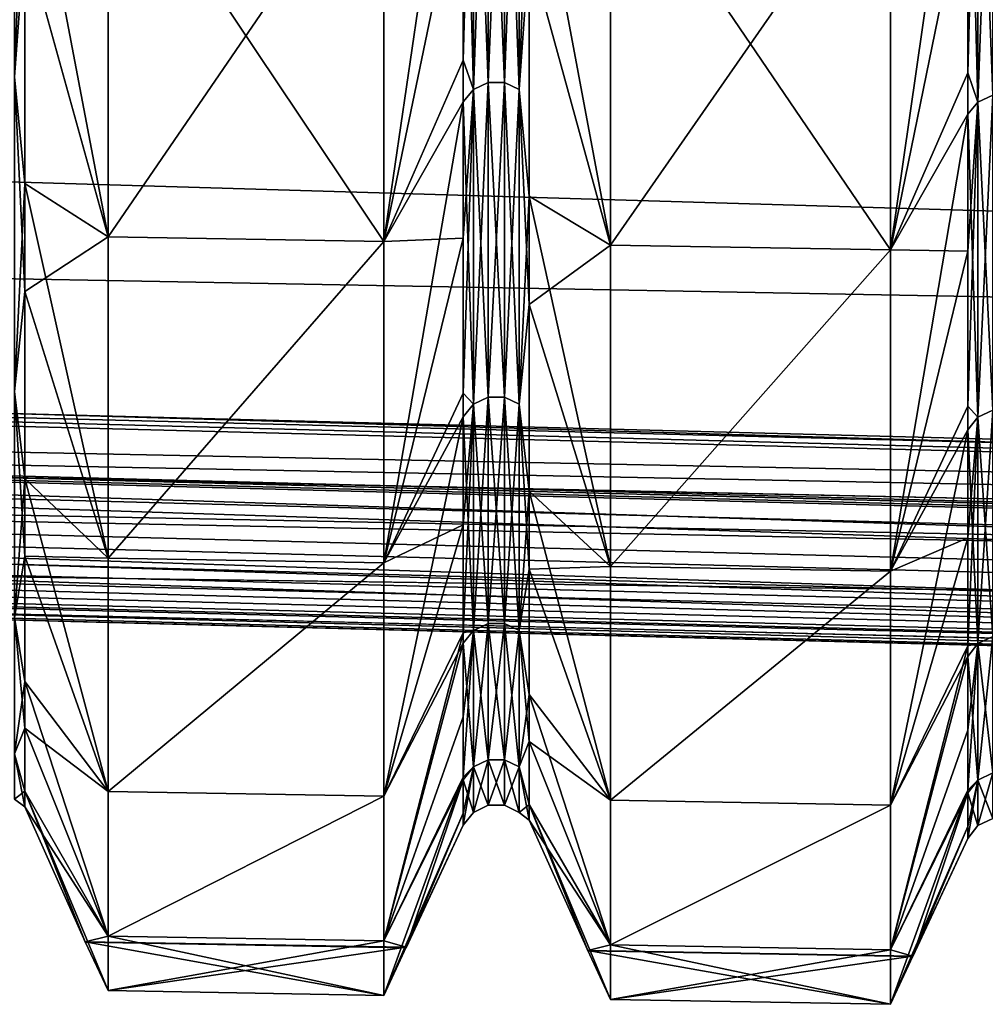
# Model space of a CAD drawing. Header units: metres. Extents: x -31 to 116, y -84 to 84.
# Tile 393 of 656: x 66.41 to 70.39, y -61.62 to -57.57. Entities that reach past the tile are written whole.
import ezdxf

# ---------------------------------------------------------------- set-up
doc = ezdxf.new("R2010")
doc.units = ezdxf.units.M
doc.layers.add('solid_80010000GA_11_1', color=7, linetype='CONTINUOUS')

msp = doc.modelspace()

# ---------------------------------------------------------------- linework, layer by layer
at = {"layer": 'solid_80010000GA_11_1'}
for points in [[(12.5, -55.339149, 19.366802), (103, -56.357498, 23.341595), (103, -58.015087, 18.847979)], [(12.5, -56.648029, 15.116095), (12.5, -55.339149, 19.366802), (103, -58.015087, 18.847979)], [(12.5, -55.339161, -19.366768), (103, -58.015034, -18.848118), (103, -56.357452, -23.341688)], [(12.5, -55.339161, -19.366768), (12.5, -56.648037, -15.116065), (103, -58.015034, -18.848118)], [(66.387428, -56.151039, -23.258522), (66.428818, -56.654526, -22.149815), (66.387428, -57.802788, -18.781265)], [(66.387428, -57.802788, 18.781265), (66.428818, -57.224815, 20.631777), (66.387428, -56.151039, 23.258522)], [(68.277763, -56.201225, 23.27931), (68.236214, -56.906025, 21.649048), (68.236214, -57.733818, 19.333473)], [(68.277763, -57.85445, 18.79805), (68.277763, -56.201225, 23.27931), (68.236214, -57.733818, 19.333473)], [(68.277763, -56.201225, -23.27931), (68.277763, -57.85445, -18.79805), (68.236214, -56.250355, -23.29966)], [(68.338486, -56.173878, 23.267982), (68.277763, -56.201225, 23.27931), (68.277763, -57.85445, 18.79805)], [(68.338486, -57.826298, 18.788904), (68.338486, -56.173878, 23.267982), (68.277763, -57.85445, 18.79805)], [(68.338486, -56.173878, -23.267982), (68.338486, -57.826298, -18.788904), (68.277763, -56.201225, -23.27931)], [(68.338486, -57.826298, -18.788904), (68.277763, -57.85445, -18.79805), (68.277763, -56.201225, -23.27931)], [(68.406036, -56.173923, 23.268), (68.338486, -56.173878, 23.267982), (68.338486, -57.826298, 18.788904)], [(68.406036, -57.826344, -18.788918), (68.338486, -57.826298, -18.788904), (68.338486, -56.173878, -23.267982)], [(68.406036, -56.173923, -23.268), (68.406036, -57.826344, -18.788918), (68.338486, -56.173878, -23.267982)], [(68.406036, -57.826344, 18.788918), (68.406036, -56.173923, 23.268), (68.338486, -57.826298, 18.788904)], [(68.466713, -56.201344, 23.27936), (68.406036, -56.173923, 23.268), (68.406036, -57.826344, 18.788918)], [(68.466713, -57.854572, -18.79809), (68.406036, -57.826344, -18.788918), (68.406036, -56.173923, -23.268)], [(68.466713, -56.201344, -23.27936), (68.466713, -57.854572, -18.79809), (68.406036, -56.173923, -23.268)], [(68.466713, -57.854572, 18.79809), (68.466713, -56.201344, 23.27936), (68.406036, -57.826344, 18.788918)], [(68.466713, -56.201344, -23.27936), (68.508102, -56.705235, -22.169641), (68.466713, -57.854572, -18.79809)], [(68.466713, -57.854572, 18.79809), (68.508102, -57.276058, 20.650185), (68.466713, -56.201344, 23.27936)], [(70.41777, -56.224182, 23.288818), (70.357048, -56.25153, 23.300146), (70.357048, -57.906231, 18.814875)], [(70.41777, -57.878082, 18.805729), (70.41777, -56.224182, 23.288818), (70.357048, -57.906231, 18.814875)], [(70.41777, -56.224182, -23.288818), (70.41777, -57.878082, -18.805729), (70.357048, -56.25153, -23.300146)], [(67.908531, -58.479942, -19.316727), (68.236214, -56.250355, -23.29966), (68.236214, -57.905025, -18.814484)], [(67.908531, -58.479942, -19.316727), (67.908531, -56.803436, -23.799355), (68.236214, -56.250355, -23.29966)], [(68.277763, -57.85445, -18.79805), (68.236214, -57.905025, -18.814484), (68.236214, -56.250355, -23.29966)], [(70.357048, -56.25153, 23.300146), (70.315498, -56.956913, 21.668409), (70.315498, -57.785446, 19.350761)], [(70.357048, -57.906231, 18.814875), (70.357048, -56.25153, 23.300146), (70.315498, -57.785446, 19.350761)], [(70.357048, -56.25153, -23.300146), (70.357048, -57.906231, -18.814875), (70.315498, -56.300659, -23.320498)], [(70.41777, -57.878082, -18.805729), (70.357048, -57.906231, -18.814875), (70.357048, -56.25153, -23.300146)], [(69.996216, -58.514603, -19.327988), (70.315498, -56.300659, -23.320498), (70.315498, -57.95681, -18.831308)], [(69.996216, -58.514603, -19.327988), (69.996216, -56.837105, -23.813299), (70.315498, -56.300659, -23.320498)], [(70.357048, -57.906231, -18.814875), (70.315498, -57.95681, -18.831308), (70.315498, -56.300659, -23.320498)], [(12.5, -56.648029, 15.116095), (103, -58.015087, 18.847979), (103, -59.31485, 14.238866)], [(12.5, -57.631004, 10.777947), (12.5, -56.648029, 15.116095), (103, -59.31485, 14.238866)], [(12.5, -56.648037, -15.116065), (103, -59.314892, -14.238695), (103, -58.015034, -18.848118)], [(12.5, -56.648037, -15.116065), (12.5, -57.631008, -10.77793), (103, -59.314892, -14.238695)], [(66.387428, -57.802788, -18.781265), (66.428818, -56.654526, -22.149815), (66.428818, -58.241455, -17.557981)], [(66.772644, -58.461086, -19.3106), (66.428818, -58.241455, -17.557981), (66.428818, -56.654526, -22.149815)], [(66.772644, -56.785118, -23.791767), (66.772644, -58.461086, -19.3106), (66.428818, -56.654526, -22.149815)], [(68.466713, -57.854572, -18.79809), (68.508102, -56.705235, -22.169641), (68.508102, -58.293579, -17.573715)], [(68.843391, -58.495464, -19.32177), (68.508102, -58.293579, -17.573715), (68.508102, -56.705235, -22.169641)], [(68.843391, -56.818512, -23.805599), (68.843391, -58.495464, -19.32177), (68.508102, -56.705235, -22.169641)], [(66.772644, -58.461086, 19.3106), (66.772644, -56.785118, 23.791767), (66.428818, -57.224815, 20.631777)], [(67.908531, -56.803436, 23.799355), (66.772644, -56.785118, 23.791767), (66.772644, -58.461086, 19.3106)], [(67.908531, -58.479942, -19.316727), (66.772644, -58.461086, -19.3106), (66.772644, -56.785118, -23.791767)], [(67.908531, -58.479942, -19.316727), (66.772644, -56.785118, -23.791767), (67.908531, -56.803436, -23.799355)], [(67.908531, -56.803436, 23.799355), (66.772644, -58.461086, 19.3106), (67.908531, -58.479942, 19.316727)], [(67.908531, -56.803436, 23.799355), (67.908531, -58.479942, 19.316727), (68.236214, -56.906025, 21.649048)], [(68.843391, -58.495464, 19.32177), (68.843391, -56.818512, 23.805599), (68.508102, -57.276058, 20.650185)], [(69.996216, -56.837105, 23.813299), (68.843391, -56.818512, 23.805599), (68.843391, -58.495464, 19.32177)], [(69.996216, -58.514603, -19.327988), (68.843391, -58.495464, -19.32177), (68.843391, -56.818512, -23.805599)], [(69.996216, -58.514603, -19.327988), (68.843391, -56.818512, -23.805599), (69.996216, -56.837105, -23.813299)], [(69.996216, -56.837105, 23.813299), (68.843391, -58.495464, 19.32177), (69.996216, -58.514603, 19.327988)], [(69.996216, -56.837105, 23.813299), (69.996216, -58.514603, 19.327988), (70.315498, -56.956913, 21.668409)], [(67.908531, -58.479942, 19.316727), (68.236214, -57.733818, 19.333473), (68.236214, -56.906025, 21.649048)], [(69.996216, -58.514603, 19.327988), (70.315498, -57.785446, 19.350761), (70.315498, -56.956913, 21.668409)], [(66.387428, -57.802788, 18.781265), (66.428818, -58.686989, 16.005836), (66.428818, -57.224815, 20.631777)], [(66.772644, -58.461086, 19.3106), (66.428818, -57.224815, 20.631777), (66.428818, -58.686989, 16.005836)], [(68.466713, -57.854572, 18.79809), (68.508102, -58.739529, 16.020126), (68.508102, -57.276058, 20.650185)], [(68.843391, -58.495464, 19.32177), (68.508102, -57.276058, 20.650185), (68.508102, -58.739529, 16.020126)], [(12.5, -57.631004, 10.777947), (103, -59.31485, 14.238866), (103, -60.248985, 9.542415)], [(12.5, -58.28233, 6.377097), (12.5, -57.631004, 10.777947), (103, -60.248985, 9.542415)], [(12.5, -57.631008, -10.77793), (103, -60.248993, -9.542366), (103, -59.314892, -14.238695)], [(12.5, -57.631008, -10.77793), (12.5, -58.28233, -6.377097), (103, -60.248993, -9.542366)], [(67.908531, -58.479942, 19.316727), (68.236214, -58.46743, 16.986359), (68.236214, -57.733818, 19.333473)], [(68.277763, -57.85445, 18.79805), (68.236214, -57.733818, 19.333473), (68.236214, -58.46743, 16.986359)], [(13, -57.79845, 6.326239), (12.5, -58.28233, 6.377097), (92, -60.352726, 6.594704)], [(13, -57.79845, -6.326239), (92, -59.855804, -6.542476), (12.5, -58.28233, -6.377097)], [(13, -57.79845, 6.326239), (92, -60.352726, 6.594704), (92, -59.855804, 6.542476)], [(92, -59.90807, -6.045215), (92, -59.855804, -6.542476), (13, -57.79845, -6.326239)], [(13, -57.850716, -5.828978), (92, -59.90807, -6.045215), (13, -57.79845, -6.326239)], [(13, -57.79845, 6.326239), (92, -59.855804, 6.542476), (13, -57.850716, 5.828978)], [(66.387428, -57.802788, -18.781265), (66.428818, -58.241455, -17.557981), (66.387428, -59.098164, -14.188213)], [(66.387428, -59.098164, 14.188213), (66.428818, -58.686989, 16.005836), (66.387428, -57.802788, 18.781265)], [(69.996216, -58.514603, 19.327988), (70.315498, -58.519714, 17.001549), (70.315498, -57.785446, 19.350761)], [(70.357048, -57.906231, 18.814875), (70.315498, -57.785446, 19.350761), (70.315498, -58.519714, 17.001549)], [(13, -57.850716, 5.828978), (92, -59.90807, 6.045215), (12.5, -58.334595, 5.879836)], [(13, -57.850716, -5.828978), (12.5, -58.334595, -5.879836), (92, -60.404987, -6.097443)], [(13, -57.850716, -5.828978), (92, -60.404987, -6.097443), (92, -59.90807, -6.045215)], [(92, -59.855804, 6.542476), (92, -59.90807, 6.045215), (13, -57.850716, 5.828978)], [(68.277763, -57.85445, 18.79805), (68.236214, -58.46743, 16.986359), (68.236214, -59.105667, 14.611535)], [(68.277763, -59.150982, 14.200894), (68.277763, -57.85445, 18.79805), (68.236214, -59.105667, 14.611535)], [(68.277763, -57.85445, -18.79805), (68.277763, -59.150982, -14.200894), (68.236214, -57.905025, -18.814484)], [(68.338486, -57.826298, 18.788904), (68.277763, -57.85445, 18.79805), (68.277763, -59.150982, 14.200894)], [(68.338486, -59.1222, 14.193984), (68.338486, -57.826298, 18.788904), (68.277763, -59.150982, 14.200894)], [(68.338486, -57.826298, -18.788904), (68.338486, -59.1222, -14.193984), (68.277763, -57.85445, -18.79805)], [(68.338486, -59.1222, -14.193984), (68.277763, -59.150982, -14.200894), (68.277763, -57.85445, -18.79805)], [(68.406036, -57.826344, 18.788918), (68.338486, -57.826298, 18.788904), (68.338486, -59.1222, 14.193984)], [(68.406036, -59.122246, -14.193995), (68.338486, -59.1222, -14.193984), (68.338486, -57.826298, -18.788904)], [(68.406036, -57.826344, -18.788918), (68.406036, -59.122246, -14.193995), (68.338486, -57.826298, -18.788904)], [(68.406036, -59.122246, 14.193995), (68.406036, -57.826344, 18.788918), (68.338486, -59.1222, 14.193984)], [(68.466713, -57.854572, 18.79809), (68.406036, -57.826344, 18.788918), (68.406036, -59.122246, 14.193995)], [(68.466713, -59.151108, -14.200924), (68.406036, -59.122246, -14.193995), (68.406036, -57.826344, -18.788918)], [(68.466713, -57.854572, -18.79809), (68.466713, -59.151108, -14.200924), (68.406036, -57.826344, -18.788918)], [(68.466713, -59.151108, 14.200924), (68.466713, -57.854572, 18.79809), (68.406036, -59.122246, 14.193995)], [(68.466713, -57.854572, -18.79809), (68.508102, -58.293579, -17.573715), (68.466713, -59.151108, -14.200924)], [(68.466713, -59.151108, 14.200924), (68.508102, -58.739529, 16.020126), (68.466713, -57.854572, 18.79809)], [(67.908531, -59.803314, -14.717453), (68.236214, -57.905025, -18.814484), (68.236214, -59.20269, -14.213308)], [(67.908531, -59.803314, -14.717453), (67.908531, -58.479942, -19.316727), (68.236214, -57.905025, -18.814484)], [(68.277763, -59.150982, -14.200894), (68.236214, -59.20269, -14.213308), (68.236214, -57.905025, -18.814484)], [(70.41777, -57.878082, 18.805729), (70.357048, -57.906231, 18.814875), (70.357048, -59.203926, 14.213605)], [(70.41777, -59.175144, 14.206696), (70.41777, -57.878082, 18.805729), (70.357048, -59.203926, 14.213605)], [(70.41777, -57.878082, -18.805729), (70.41777, -59.175144, -14.206696), (70.357048, -57.906231, -18.814875)], [(70.357048, -57.906231, 18.814875), (70.315498, -58.519714, 17.001549), (70.315498, -59.158524, 14.624602)], [(70.357048, -59.203926, 14.213605), (70.357048, -57.906231, 18.814875), (70.315498, -59.158524, 14.624602)], [(70.357048, -57.906231, -18.814875), (70.357048, -59.203926, -14.213605), (70.315498, -57.95681, -18.831308)], [(70.41777, -59.175144, -14.206696), (70.357048, -59.203926, -14.213605), (70.357048, -57.906231, -18.814875)], [(69.996216, -59.838749, -14.72596), (70.315498, -57.95681, -18.831308), (70.315498, -59.255634, -14.226019)], [(69.996216, -59.838749, -14.72596), (69.996216, -58.514603, -19.327988), (70.315498, -57.95681, -18.831308)], [(70.357048, -59.203926, -14.213605), (70.315498, -59.255634, -14.226019), (70.315498, -57.95681, -18.831308)], [(13, -58.050327, 3.292632), (12.5, -58.536209, 3.318096), (92, -60.615154, 3.427049)], [(13, -58.050327, -3.292632), (92, -60.11618, -3.400899), (12.5, -58.536209, -3.318096)], [(13, -58.050327, 3.292632), (92, -60.615154, 3.427049), (92, -60.11618, 3.400899)], [(92, -60.142349, -2.901584), (92, -60.11618, -3.400899), (13, -58.050327, -3.292632)], [(13, -58.076496, -2.793317), (92, -60.142349, -2.901584), (13, -58.050327, -3.292632)], [(13, -58.050327, 3.292632), (92, -60.11618, 3.400899), (13, -58.076496, 2.793317)], [(13, -58.076496, 2.793317), (92, -60.142349, 2.901584), (12.5, -58.562374, 2.818781)], [(13, -58.076496, -2.793317), (12.5, -58.562374, -2.818781), (92, -60.641323, -2.927734)], [(13, -58.076496, -2.793317), (92, -60.641323, -2.927734), (92, -60.142349, -2.901584)], [(92, -60.11618, 3.400899), (92, -60.142349, 2.901584), (13, -58.076496, 2.793317)], [(13, -58.143097, -0.5), (92, -60.211784, 0.5), (92, -60.211784, -0.5)], [(52.250004, -59.668968, -0.5), (13, -58.143097, -0.5), (92, -60.211784, -0.5)], [(13, -58.143097, -0.5), (13, -58.143097, 0.5), (92, -60.211784, 0.5)], [(92, -60.709896, 0.5), (92, -60.211784, 0.5), (13, -58.143097, 0.5)], [(52.250004, -59.668968, 0.5), (92, -60.709896, 0.5), (13, -58.143097, 0.5)], [(66.387428, -59.098164, -14.188213), (66.428818, -58.241455, -17.557981), (66.428818, -59.455994, -12.858251)], [(66.772644, -59.784035, -14.712824), (66.428818, -59.455994, -12.858251), (66.428818, -58.241455, -17.557981)], [(66.772644, -58.461086, -19.3106), (66.772644, -59.784035, -14.712824), (66.428818, -58.241455, -17.557981)], [(12.5, -58.28233, -6.377097), (92, -60.352726, -6.594704), (103, -60.248993, -9.542366)], [(92, -60.352726, 6.594704), (12.5, -58.28233, 6.377097), (103, -60.248985, 9.542415)], [(92, -59.855804, -6.542476), (92, -60.352726, -6.594704), (12.5, -58.28233, -6.377097)], [(68.466713, -59.151108, -14.200924), (68.508102, -58.293579, -17.573715), (68.508102, -59.509205, -12.869783)], [(68.843391, -59.81918, -14.721262), (68.508102, -59.509205, -12.869783), (68.508102, -58.293579, -17.573715)], [(68.843391, -58.495464, -19.32177), (68.843391, -59.81918, -14.721262), (68.508102, -58.293579, -17.573715)], [(12.5, -58.334595, -5.879836), (12.5, -58.449436, -4.60007), (103, -60.811893, -4.786809)], [(92, -60.404987, -6.097443), (12.5, -58.334595, -5.879836), (103, -60.811893, -4.786809)], [(12.5, -58.334595, 5.879836), (92, -60.404987, 6.097443), (103, -60.811905, 4.78665)], [(12.5, -58.449436, 4.60007), (12.5, -58.334595, 5.879836), (103, -60.811905, 4.78665)], [(92, -59.90807, 6.045215), (92, -60.404987, 6.097443), (12.5, -58.334595, 5.879836)], [(12.5, -58.449436, -4.60007), (12.5, -58.536209, -3.318096), (103, -60.811893, -4.786809)], [(92, -60.615154, 3.427049), (12.5, -58.449436, 4.60007), (103, -60.811905, 4.78665)], [(92, -60.615154, 3.427049), (12.5, -58.536209, 3.318096), (12.5, -58.449436, 4.60007)], [(66.772644, -59.784035, 14.712824), (66.772644, -58.461086, 19.3106), (66.428818, -58.686989, 16.005836)], [(67.908531, -58.479942, 19.316727), (66.772644, -58.461086, 19.3106), (66.772644, -59.784035, 14.712824)], [(67.908531, -58.479942, -19.316727), (66.772644, -59.784035, -14.712824), (66.772644, -58.461086, -19.3106)], [(67.908531, -59.803314, 14.717453), (68.236214, -59.105667, 14.611535), (68.236214, -58.46743, 16.986359)], [(67.908531, -58.479942, 19.316727), (67.908531, -59.803314, 14.717453), (68.236214, -58.46743, 16.986359)], [(67.908531, -58.479942, 19.316727), (66.772644, -59.784035, 14.712824), (67.908531, -59.803314, 14.717453)], [(67.908531, -59.803314, -14.717453), (66.772644, -59.784035, -14.712824), (67.908531, -58.479942, -19.316727)], [(68.843391, -59.81918, 14.721262), (68.843391, -58.495464, 19.32177), (68.508102, -58.739529, 16.020126)], [(69.996216, -58.514603, 19.327988), (68.843391, -58.495464, 19.32177), (68.843391, -59.81918, 14.721262)], [(69.996216, -58.514603, -19.327988), (68.843391, -59.81918, -14.721262), (68.843391, -58.495464, -19.32177)], [(12.5, -58.536209, -3.318096), (92, -60.615154, -3.427049), (103, -60.811893, -4.786809)], [(92, -60.11618, -3.400899), (92, -60.615154, -3.427049), (12.5, -58.536209, -3.318096)], [(69.996216, -58.514603, 19.327988), (68.843391, -59.81918, 14.721262), (69.996216, -59.838749, 14.72596)], [(69.996216, -59.838749, -14.72596), (68.843391, -59.81918, -14.721262), (69.996216, -58.514603, -19.327988)], [(69.996216, -58.514603, 19.327988), (69.996216, -59.838749, 14.72596), (70.315498, -58.519714, 17.001549)], [(69.996216, -59.838749, 14.72596), (70.315498, -59.158524, 14.624602), (70.315498, -58.519714, 17.001549)], [(12.5, -58.562374, 2.818781), (92, -60.641323, 2.927734), (92, -60.709896, 0.5)], [(12.5, -58.606678, 1.659715), (12.5, -58.562374, 2.818781), (92, -60.709896, 0.5)], [(92, -60.142349, 2.901584), (92, -60.641323, 2.927734), (12.5, -58.562374, 2.818781)], [(92, -60.641323, -2.927734), (12.5, -58.562374, -2.818781), (12.5, -58.606678, -1.659715)], [(12.5, -58.606678, 1.659715), (92, -60.709896, 0.5), (52.250004, -59.668968, 0.5)], [(92, -60.641323, -2.927734), (12.5, -58.606678, -1.659715), (12.5, -58.62804, -0.5)], [(92, -60.641323, -2.927734), (12.5, -58.62804, -0.5), (52.250004, -59.668968, -0.5)], [(66.387428, -59.098164, 14.188213), (66.428818, -59.77647, 11.274893), (66.428818, -58.686989, 16.005836)], [(66.772644, -59.784035, 14.712824), (66.428818, -58.686989, 16.005836), (66.428818, -59.77647, 11.274893)], [(68.466713, -59.151108, 14.200924), (68.508102, -59.829979, 11.284966), (68.508102, -58.739529, 16.020126)], [(68.843391, -59.81918, 14.721262), (68.508102, -58.739529, 16.020126), (68.508102, -59.829979, 11.284966)], [(66.387428, -59.098164, -14.188213), (66.428818, -59.455994, -12.858251), (66.387428, -60.029179, -9.507688)], [(66.387428, -60.029179, 9.507688), (66.428818, -59.77647, 11.274893), (66.387428, -59.098164, 14.188213)], [(67.908531, -59.803314, 14.717453), (68.236214, -59.647484, 12.212876), (68.236214, -59.105667, 14.611535)], [(68.277763, -59.150982, 14.200894), (68.236214, -59.105667, 14.611535), (68.236214, -59.647484, 12.212876)], [(68.277763, -59.150982, 14.200894), (68.236214, -59.647484, 12.212876), (68.236214, -60.091999, 9.794294)], [(68.277763, -60.082829, 9.516185), (68.277763, -59.150982, 14.200894), (68.236214, -60.091999, 9.794294)], [(68.277763, -59.150982, -14.200894), (68.277763, -60.082829, -9.516185), (68.236214, -59.20269, -14.213308)], [(68.338486, -59.1222, 14.193984), (68.277763, -59.150982, 14.200894), (68.277763, -60.082829, 9.516185)], [(68.338486, -60.053593, 9.511555), (68.338486, -59.1222, 14.193984), (68.277763, -60.082829, 9.516185)], [(68.338486, -59.1222, -14.193984), (68.338486, -60.053593, -9.511555), (68.277763, -59.150982, -14.200894)], [(68.338486, -60.053593, -9.511555), (68.277763, -60.082829, -9.516185), (68.277763, -59.150982, -14.200894)], [(68.406036, -59.122246, 14.193995), (68.338486, -59.1222, 14.193984), (68.338486, -60.053593, 9.511555)], [(68.406036, -60.053638, -9.511562), (68.338486, -60.053593, -9.511555), (68.338486, -59.1222, -14.193984)], [(68.406036, -59.122246, -14.193995), (68.406036, -60.053638, -9.511562), (68.338486, -59.1222, -14.193984)], [(68.406036, -60.053638, 9.511562), (68.406036, -59.122246, 14.193995), (68.338486, -60.053593, 9.511555)], [(68.466713, -59.151108, 14.200924), (68.406036, -59.122246, 14.193995), (68.406036, -60.053638, 9.511562)], [(68.466713, -60.082954, -9.516205), (68.406036, -60.053638, -9.511562), (68.406036, -59.122246, -14.193995)], [(68.466713, -59.151108, -14.200924), (68.466713, -60.082954, -9.516205), (68.406036, -59.122246, -14.193995)], [(68.466713, -60.082954, 9.516205), (68.466713, -59.151108, 14.200924), (68.406036, -60.053638, 9.511562)], [(68.466713, -59.151108, -14.200924), (68.508102, -59.509205, -12.869783), (68.466713, -60.082954, -9.516205)], [(68.466713, -60.082954, 9.516205), (68.508102, -59.829979, 11.284966), (68.466713, -59.151108, 14.200924)], [(69.996216, -59.838749, 14.72596), (70.315498, -59.700825, 12.223798), (70.315498, -59.158524, 14.624602)], [(70.357048, -59.203926, 14.213605), (70.315498, -59.158524, 14.624602), (70.315498, -59.700825, 12.223798)], [(67.908531, -60.765556, -10.029306), (68.236214, -59.20269, -14.213308), (68.236214, -60.135353, -9.524504)], [(67.908531, -60.765556, -10.029306), (67.908531, -59.803314, -14.717453), (68.236214, -59.20269, -14.213308)], [(68.277763, -60.082829, -9.516185), (68.236214, -60.135353, -9.524504), (68.236214, -59.20269, -14.213308)], [(70.41777, -59.175144, 14.206696), (70.357048, -59.203926, 14.213605), (70.357048, -60.136604, 9.524703)], [(70.41777, -60.107372, 9.520072), (70.41777, -59.175144, 14.206696), (70.357048, -60.136604, 9.524703)], [(70.41777, -59.175144, -14.206696), (70.41777, -60.107372, -9.520072), (70.357048, -59.203926, -14.213605)], [(70.357048, -59.203926, 14.213605), (70.315498, -59.700825, 12.223798), (70.315498, -60.145741, 9.803053)], [(70.357048, -60.136604, 9.524703), (70.357048, -59.203926, 14.213605), (70.315498, -60.145741, 9.803053)], [(70.357048, -59.203926, -14.213605), (70.357048, -60.136604, -9.524703), (70.315498, -59.255634, -14.226019)], [(70.41777, -60.107372, -9.520072), (70.357048, -60.136604, -9.524703), (70.357048, -59.203926, -14.213605)], [(69.996216, -60.801548, -10.035007), (70.315498, -59.255634, -14.226019), (70.315498, -60.189129, -9.533022)], [(69.996216, -60.801548, -10.035007), (69.996216, -59.838749, -14.72596), (70.315498, -59.255634, -14.226019)], [(70.357048, -60.136604, -9.524703), (70.315498, -60.189129, -9.533022), (70.315498, -59.255634, -14.226019)], [(66.387428, -60.029179, -9.507688), (66.428818, -59.455994, -12.858251), (66.428818, -60.292545, -8.072091)], [(66.772644, -60.745972, -10.026204), (66.428818, -60.292545, -8.072091), (66.428818, -59.455994, -12.858251)], [(66.772644, -59.784035, -14.712824), (66.772644, -60.745972, -10.026204), (66.428818, -59.455994, -12.858251)], [(68.466713, -60.082954, -9.516205), (68.508102, -59.509205, -12.869783), (68.508102, -60.346512, -8.079323)], [(68.843391, -60.781673, -10.031859), (68.508102, -60.346512, -8.079323), (68.508102, -59.509205, -12.869783)], [(68.843391, -59.81918, -14.721262), (68.843391, -60.781673, -10.031859), (68.508102, -59.509205, -12.869783)], [(67.908531, -60.765556, 10.029306), (68.236214, -60.091999, 9.794294), (68.236214, -59.647484, 12.212876)], [(67.908531, -59.803314, 14.717453), (67.908531, -60.765556, 10.029306), (68.236214, -59.647484, 12.212876)], [(52.250004, -59.668968, -0.5), (92, -60.211784, -0.5), (92, -60.709896, -0.5)], [(92, -60.641323, -2.927734), (52.250004, -59.668968, -0.5), (92, -60.709896, -0.5)], [(69.996216, -60.801548, 10.035007), (70.315498, -60.145741, 9.803053), (70.315498, -59.700825, 12.223798)], [(69.996216, -59.838749, 14.72596), (69.996216, -60.801548, 10.035007), (70.315498, -59.700825, 12.223798)], [(66.387428, -60.029179, 9.507688), (66.428818, -60.485458, 6.469856), (66.428818, -59.77647, 11.274893)], [(66.772644, -60.745972, 10.026204), (66.428818, -59.77647, 11.274893), (66.428818, -60.485458, 6.469856)], [(66.772644, -60.745972, 10.026204), (66.772644, -59.784035, 14.712824), (66.428818, -59.77647, 11.274893)], [(67.908531, -59.803314, 14.717453), (66.772644, -59.784035, 14.712824), (66.772644, -60.745972, 10.026204)], [(67.908531, -59.803314, -14.717453), (66.772644, -60.745972, -10.026204), (66.772644, -59.784035, -14.712824)], [(67.908531, -59.803314, 14.717453), (66.772644, -60.745972, 10.026204), (67.908531, -60.765556, 10.029306)], [(67.908531, -60.765556, -10.029306), (66.772644, -60.745972, -10.026204), (67.908531, -59.803314, -14.717453)], [(68.466713, -60.082954, 9.516205), (68.508102, -60.5396, 6.47563), (68.508102, -59.829979, 11.284966)], [(68.843391, -60.781673, 10.031859), (68.843391, -59.81918, 14.721262), (68.508102, -59.829979, 11.284966)], [(68.843391, -60.781673, 10.031859), (68.508102, -59.829979, 11.284966), (68.508102, -60.5396, 6.47563)], [(69.996216, -59.838749, 14.72596), (68.843391, -59.81918, 14.721262), (68.843391, -60.781673, 10.031859)], [(69.996216, -59.838749, -14.72596), (68.843391, -60.781673, -10.031859), (68.843391, -59.81918, -14.721262)], [(69.996216, -59.838749, 14.72596), (68.843391, -60.781673, 10.031859), (69.996216, -60.801548, 10.035007)], [(69.996216, -60.801548, -10.035007), (68.843391, -60.781673, -10.031859), (69.996216, -59.838749, -14.72596)], [(66.387428, -60.029179, -9.507688), (66.428818, -60.292545, -8.072091), (66.387428, -60.590092, -4.768544)], [(66.387428, -60.590092, 4.768544), (66.428818, -60.485458, 6.469856), (66.387428, -60.029179, 9.507688)], [(68.338486, -60.053593, 9.511555), (68.277763, -60.082829, 9.516185), (68.277763, -60.644245, 4.772806)], [(68.338486, -60.614735, 4.770483), (68.338486, -60.053593, 9.511555), (68.277763, -60.644245, 4.772806)], [(68.338486, -60.053593, -9.511555), (68.338486, -60.614735, -4.770483), (68.277763, -60.082829, -9.516185)], [(68.406036, -60.053638, 9.511562), (68.338486, -60.053593, 9.511555), (68.338486, -60.614735, 4.770483)], [(68.406036, -60.61478, -4.770487), (68.338486, -60.614735, -4.770483), (68.338486, -60.053593, -9.511555)], [(68.406036, -60.053638, -9.511562), (68.406036, -60.61478, -4.770487), (68.338486, -60.053593, -9.511555)], [(68.406036, -60.61478, 4.770487), (68.406036, -60.053638, 9.511562), (68.338486, -60.614735, 4.770483)], [(68.466713, -60.082954, 9.516205), (68.406036, -60.053638, 9.511562), (68.406036, -60.61478, 4.770487)], [(68.466713, -60.644371, -4.772816), (68.406036, -60.61478, -4.770487), (68.406036, -60.053638, -9.511562)], [(68.466713, -60.082954, -9.516205), (68.466713, -60.644371, -4.772816), (68.406036, -60.053638, -9.511562)], [(67.908531, -61.360863, 5.280553), (68.236214, -60.438492, 7.359735), (68.236214, -60.091999, 9.794294)], [(67.908531, -60.765556, 10.029306), (67.908531, -61.360863, 5.280553), (68.236214, -60.091999, 9.794294)], [(68.277763, -60.082829, 9.516185), (68.236214, -60.091999, 9.794294), (68.236214, -60.438492, 7.359735)], [(68.277763, -60.082829, 9.516185), (68.236214, -60.438492, 7.359735), (68.236214, -60.686386, 4.91317)], [(68.277763, -60.644245, 4.772806), (68.277763, -60.082829, 9.516185), (68.236214, -60.686386, 4.91317)], [(68.277763, -60.082829, -9.516185), (68.277763, -60.644245, -4.772806), (68.236214, -60.135353, -9.524504)], [(68.338486, -60.614735, -4.770483), (68.277763, -60.644245, -4.772806), (68.277763, -60.082829, -9.516185)], [(68.466713, -60.644371, 4.772816), (68.466713, -60.082954, 9.516205), (68.406036, -60.61478, 4.770487)], [(68.466713, -60.082954, -9.516205), (68.508102, -60.346512, -8.079323), (68.466713, -60.644371, -4.772816)], [(68.466713, -60.644371, 4.772816), (68.508102, -60.5396, 6.47563), (68.466713, -60.082954, 9.516205)], [(67.908531, -61.360863, -5.280553), (68.236214, -60.135353, -9.524504), (68.236214, -60.697258, -4.776978)], [(67.908531, -61.360863, -5.280553), (67.908531, -60.765556, -10.029306), (68.236214, -60.135353, -9.524504)], [(68.277763, -60.644245, -4.772806), (68.236214, -60.697258, -4.776978), (68.236214, -60.135353, -9.524504)], [(70.41777, -60.107372, 9.520072), (70.357048, -60.136604, 9.524703), (70.357048, -60.698524, 4.777078)], [(70.41777, -60.669018, 4.774755), (70.41777, -60.107372, 9.520072), (70.357048, -60.698524, 4.777078)], [(70.41777, -60.107372, -9.520072), (70.41777, -60.669018, -4.774755), (70.357048, -60.136604, -9.524703)], [(69.996216, -61.397194, 5.283412), (70.315498, -60.492538, 7.366317), (70.315498, -60.145741, 9.803053)], [(69.996216, -60.801548, 10.035007), (69.996216, -61.397194, 5.283412), (70.315498, -60.145741, 9.803053)], [(70.357048, -60.136604, 9.524703), (70.315498, -60.145741, 9.803053), (70.315498, -60.492538, 7.366317)], [(70.357048, -60.136604, 9.524703), (70.315498, -60.492538, 7.366317), (70.315498, -60.740658, 4.917564)], [(70.357048, -60.698524, 4.777078), (70.357048, -60.136604, 9.524703), (70.315498, -60.740658, 4.917564)], [(70.357048, -60.136604, -9.524703), (70.357048, -60.698524, -4.777078), (70.315498, -60.189129, -9.533022)], [(70.41777, -60.669018, -4.774755), (70.357048, -60.698524, -4.777078), (70.357048, -60.136604, -9.524703)], [(69.996216, -61.397194, -5.283412), (70.315498, -60.189129, -9.533022), (70.315498, -60.751537, -4.78125)], [(69.996216, -61.397194, -5.283412), (69.996216, -60.801548, -10.035007), (70.315498, -60.189129, -9.533022)], [(70.357048, -60.698524, -4.777078), (70.315498, -60.751537, -4.78125), (70.315498, -60.189129, -9.533022)], [(66.387428, -60.590092, -4.768544), (66.428818, -60.292545, -8.072091), (66.428818, -60.744495, -3.233572)], [(66.772644, -61.341095, -5.278997), (66.428818, -60.744495, -3.233572), (66.428818, -60.292545, -8.072091)], [(66.772644, -60.745972, -10.026204), (66.772644, -61.341095, -5.278997), (66.428818, -60.292545, -8.072091)], [(68.466713, -60.644371, -4.772816), (68.508102, -60.346512, -8.079323), (68.508102, -60.798866, -3.236475)], [(68.843391, -61.377132, -5.281833), (68.508102, -60.798866, -3.236475), (68.508102, -60.346512, -8.079323)], [(68.843391, -60.781673, -10.031859), (68.843391, -61.377132, -5.281833), (68.508102, -60.346512, -8.079323)], [(67.908531, -61.360863, 5.280553), (68.236214, -60.686386, 4.91317), (68.236214, -60.438492, 7.359735)], [(66.387428, -60.590092, 4.768544), (66.428818, -60.8088, 1.624654), (66.428818, -60.485458, 6.469856)], [(66.772644, -61.341095, 5.278997), (66.428818, -60.485458, 6.469856), (66.428818, -60.8088, 1.624654)], [(66.772644, -61.341095, 5.278997), (66.772644, -60.745972, 10.026204), (66.428818, -60.485458, 6.469856)], [(69.996216, -61.397194, 5.283412), (70.315498, -60.740658, 4.917564), (70.315498, -60.492538, 7.366317)], [(68.466713, -60.644371, 4.772816), (68.508102, -60.863228, 1.626082), (68.508102, -60.5396, 6.47563)], [(68.843391, -61.377132, 5.281833), (68.508102, -60.5396, 6.47563), (68.508102, -60.863228, 1.626082)], [(68.843391, -61.377132, 5.281833), (68.843391, -60.781673, 10.031859), (68.508102, -60.5396, 6.47563)], [(66.387428, -60.590092, -4.768544), (66.428818, -60.744495, -3.233572), (66.387428, -60.777447)], [(66.387428, -60.777447), (66.428818, -60.8088, 1.624654), (66.387428, -60.590092, 4.768544)], [(68.338486, -60.614735, 4.770483), (68.277763, -60.644245, 4.772806), (68.277763, -60.831768)], [(68.338486, -60.80217), (68.338486, -60.614735, 4.770483), (68.277763, -60.831768)], [(68.338486, -60.614735, -4.770483), (68.338486, -60.80217), (68.277763, -60.644245, -4.772806)], [(68.406036, -60.61478, 4.770487), (68.338486, -60.614735, 4.770483), (68.338486, -60.80217)], [(68.406036, -60.802216), (68.338486, -60.80217), (68.338486, -60.614735, -4.770483)], [(68.406036, -60.61478, -4.770487), (68.406036, -60.802216), (68.338486, -60.614735, -4.770483)], [(68.406036, -60.802216), (68.406036, -60.61478, 4.770487), (68.338486, -60.80217)], [(68.466713, -60.644371, 4.772816), (68.406036, -60.61478, 4.770487), (68.406036, -60.802216)], [(68.466713, -60.831898), (68.406036, -60.802216), (68.406036, -60.61478, -4.770487)], [(68.466713, -60.644371, -4.772816), (68.466713, -60.831898), (68.406036, -60.61478, -4.770487)], [(68.277763, -60.644245, 4.772806), (68.236214, -60.686386, 4.91317), (68.236214, -60.835285, 2.45859)], [(68.277763, -60.644245, 4.772806), (68.236214, -60.835285, 2.45859), (68.236214, -60.884949)], [(68.277763, -60.831768), (68.277763, -60.644245, 4.772806), (68.236214, -60.884949)], [(68.277763, -60.644245, -4.772806), (68.277763, -60.831768), (68.236214, -60.697258, -4.776978)], [(68.338486, -60.80217), (68.277763, -60.831768), (68.277763, -60.644245, -4.772806)], [(68.466713, -60.831898), (68.466713, -60.644371, 4.772816), (68.406036, -60.802216)], [(68.466713, -60.644371, -4.772816), (68.508102, -60.798866, -3.236475), (68.466713, -60.831898)], [(68.466713, -60.831898), (68.508102, -60.863228, 1.626082), (68.466713, -60.644371, 4.772816)], [(67.908531, -61.585629, 0.5), (68.236214, -60.835285, 2.45859), (68.236214, -60.686386, 4.91317)], [(67.908531, -61.360863, 5.280553), (67.908531, -61.585629, 0.5), (68.236214, -60.686386, 4.91317)], [(68.001053, -61.387207, -0.5), (67.908531, -61.360863, -5.280553), (68.236214, -60.697258, -4.776978)], [(68.001053, -61.387207, -0.5), (68.236214, -60.697258, -4.776978), (68.236214, -60.884949)], [(68.277763, -60.831768), (68.236214, -60.884949), (68.236214, -60.697258, -4.776978)], [(70.357048, -60.698524, 4.777078), (70.315498, -60.740658, 4.917564), (70.315498, -60.88969, 2.460789)], [(70.357048, -60.698524, 4.777078), (70.315498, -60.88969, 2.460789), (70.315498, -60.939396)], [(70.357048, -60.886215), (70.357048, -60.698524, 4.777078), (70.315498, -60.939396)], [(70.357048, -60.698524, -4.777078), (70.357048, -60.886215), (70.315498, -60.751537, -4.78125)], [(70.41777, -60.669018, 4.774755), (70.357048, -60.698524, 4.777078), (70.357048, -60.886215)], [(70.41777, -60.856617), (70.41777, -60.669018, 4.774755), (70.357048, -60.886215)], [(70.41777, -60.669018, -4.774755), (70.41777, -60.856617), (70.357048, -60.698524, -4.777078)], [(70.41777, -60.856617), (70.357048, -60.886215), (70.357048, -60.698524, -4.777078)], [(69.996216, -61.62207, 0.5), (70.315498, -60.88969, 2.460789), (70.315498, -60.740658, 4.917564)], [(69.996216, -61.397194, 5.283412), (69.996216, -61.62207, 0.5), (70.315498, -60.740658, 4.917564)], [(66.387428, -60.777447), (66.428818, -60.744495, -3.233572), (66.428818, -60.8088, 1.624654)], [(66.678604, -61.364124, 0.5), (66.428818, -60.8088, 1.624654), (66.428818, -60.744495, -3.233572)], [(66.678604, -61.366161), (66.678604, -61.364124, 0.5), (66.428818, -60.744495, -3.233572)], [(66.678604, -61.364124, -0.5), (66.678604, -61.366161), (66.428818, -60.744495, -3.233572)], [(66.772644, -61.5658, -0.5), (66.678604, -61.364124, -0.5), (66.428818, -60.744495, -3.233572)], [(66.772644, -61.341095, -5.278997), (66.772644, -61.5658, -0.5), (66.428818, -60.744495, -3.233572)], [(67.908531, -60.765556, 10.029306), (66.772644, -60.745972, 10.026204), (66.772644, -61.341095, 5.278997)], [(67.908531, -60.765556, -10.029306), (66.772644, -61.341095, -5.278997), (66.772644, -60.745972, -10.026204)], [(67.908531, -60.765556, 10.029306), (66.772644, -61.341095, 5.278997), (67.908531, -61.360863, 5.280553)], [(67.908531, -61.360863, -5.280553), (66.772644, -61.341095, -5.278997), (67.908531, -60.765556, -10.029306)], [(69.996216, -60.801548, 10.035007), (68.843391, -60.781673, 10.031859), (68.843391, -61.377132, 5.281833)], [(69.996216, -60.801548, -10.035007), (68.843391, -61.377132, -5.281833), (68.843391, -60.781673, -10.031859)], [(70.088737, -61.423649, -0.5), (69.996216, -61.397194, -5.283412), (70.315498, -60.751537, -4.78125)], [(70.088737, -61.423649, -0.5), (70.315498, -60.751537, -4.78125), (70.315498, -60.939396)], [(70.357048, -60.886215), (70.315498, -60.939396), (70.315498, -60.751537, -4.78125)], [(66.678604, -61.364124, 0.5), (66.772644, -61.341095, 5.278997), (66.428818, -60.8088, 1.624654)], [(68.466713, -60.831898), (68.508102, -60.798866, -3.236475), (68.508102, -60.863228, 1.626082)], [(68.749352, -61.400269, 0.5), (68.508102, -60.863228, 1.626082), (68.508102, -60.798866, -3.236475)], [(68.749352, -61.402306), (68.749352, -61.400269, 0.5), (68.508102, -60.798866, -3.236475)], [(68.749352, -61.400269, -0.5), (68.749352, -61.402306), (68.508102, -60.798866, -3.236475)], [(68.843391, -61.601948, -0.5), (68.749352, -61.400269, -0.5), (68.508102, -60.798866, -3.236475)], [(68.843391, -61.377132, -5.281833), (68.843391, -61.601948, -0.5), (68.508102, -60.798866, -3.236475)], [(69.996216, -60.801548, 10.035007), (68.843391, -61.377132, 5.281833), (69.996216, -61.397194, 5.283412)], [(69.996216, -61.397194, -5.283412), (68.843391, -61.377132, -5.281833), (69.996216, -60.801548, -10.035007)], [(67.908531, -61.585629, 0.5), (68.001053, -61.387207, 0.5), (68.236214, -60.835285, 2.45859)], [(68.001053, -61.389244), (68.236214, -60.884949), (68.236214, -60.835285, 2.45859)], [(68.001053, -61.388733, 0.249996), (68.001053, -61.389244), (68.236214, -60.835285, 2.45859)], [(68.001053, -61.387207, 0.5), (68.001053, -61.388733, 0.249996), (68.236214, -60.835285, 2.45859)], [(68.749352, -61.400269, 0.5), (68.843391, -61.377132, 5.281833), (68.508102, -60.863228, 1.626082)], [(68.001053, -61.388733, -0.249996), (68.001053, -61.387207, -0.5), (68.236214, -60.884949)], [(68.001053, -61.389244), (68.001053, -61.388733, -0.249996), (68.236214, -60.884949)], [(69.996216, -61.62207, 0.5), (70.088737, -61.423649, 0.5), (70.315498, -60.88969, 2.460789)], [(70.088737, -61.425686), (70.315498, -60.939396), (70.315498, -60.88969, 2.460789)], [(70.088737, -61.425175, 0.249996), (70.088737, -61.425686), (70.315498, -60.88969, 2.460789)], [(70.088737, -61.423649, 0.5), (70.088737, -61.425175, 0.249996), (70.315498, -60.88969, 2.460789)], [(70.088737, -61.425175, -0.249996), (70.088737, -61.423649, -0.5), (70.315498, -60.939396)], [(70.088737, -61.425686), (70.088737, -61.425175, -0.249996), (70.315498, -60.939396)], [(66.678604, -61.364124, 0.5), (66.772644, -61.5658, 0.5), (66.772644, -61.341095, 5.278997)], [(67.908531, -61.360863, 5.280553), (66.772644, -61.341095, 5.278997), (66.772644, -61.5658, 0.5)], [(67.908531, -61.585629, -0.5), (66.772644, -61.5658, -0.5), (66.772644, -61.341095, -5.278997)], [(67.908531, -61.585629, -0.5), (66.772644, -61.341095, -5.278997), (67.908531, -61.360863, -5.280553)], [(68.001053, -61.387207, 0.5), (66.772644, -61.5658, 0.5), (66.678604, -61.364124, 0.5)], [(68.001053, -61.387207, 0.5), (66.678604, -61.364124, 0.5), (66.678604, -61.366161)], [(68.001053, -61.389244), (66.678604, -61.366161), (66.678604, -61.364124, -0.5)], [(67.908531, -61.585629, -0.5), (66.678604, -61.364124, -0.5), (66.772644, -61.5658, -0.5)], [(68.001053, -61.387207, -0.5), (66.678604, -61.364124, -0.5), (67.908531, -61.585629, -0.5)], [(68.001053, -61.388733, -0.249996), (66.678604, -61.364124, -0.5), (68.001053, -61.387207, -0.5)], [(68.001053, -61.389244), (66.678604, -61.364124, -0.5), (68.001053, -61.388733, -0.249996)], [(68.001053, -61.388733, 0.249996), (66.678604, -61.366161), (68.001053, -61.389244)], [(68.001053, -61.387207, 0.5), (66.678604, -61.366161), (68.001053, -61.388733, 0.249996)], [(67.908531, -61.360863, 5.280553), (66.772644, -61.5658, 0.5), (67.908531, -61.585629, 0.5)], [(67.908531, -61.585629, 0.5), (66.772644, -61.5658, 0.5), (68.001053, -61.387207, 0.5)], [(68.001053, -61.387207, -0.5), (67.908531, -61.585629, -0.5), (67.908531, -61.360863, -5.280553)], [(68.749352, -61.400269, 0.5), (68.843391, -61.601948, 0.5), (68.843391, -61.377132, 5.281833)], [(69.996216, -61.397194, 5.283412), (68.843391, -61.377132, 5.281833), (68.843391, -61.601948, 0.5)], [(69.996216, -61.62207, -0.5), (68.843391, -61.601948, -0.5), (68.843391, -61.377132, -5.281833)], [(69.996216, -61.62207, -0.5), (68.843391, -61.377132, -5.281833), (69.996216, -61.397194, -5.283412)], [(70.088737, -61.423649, 0.5), (68.843391, -61.601948, 0.5), (68.749352, -61.400269, 0.5)], [(70.088737, -61.423649, 0.5), (68.749352, -61.400269, 0.5), (68.749352, -61.402306)], [(70.088737, -61.425686), (68.749352, -61.402306), (68.749352, -61.400269, -0.5)], [(69.996216, -61.62207, -0.5), (68.749352, -61.400269, -0.5), (68.843391, -61.601948, -0.5)], [(70.088737, -61.423649, -0.5), (68.749352, -61.400269, -0.5), (69.996216, -61.62207, -0.5)], [(70.088737, -61.425175, -0.249996), (68.749352, -61.400269, -0.5), (70.088737, -61.423649, -0.5)], [(70.088737, -61.425686), (68.749352, -61.400269, -0.5), (70.088737, -61.425175, -0.249996)], [(70.088737, -61.425175, 0.249996), (68.749352, -61.402306), (70.088737, -61.425686)], [(70.088737, -61.423649, 0.5), (68.749352, -61.402306), (70.088737, -61.425175, 0.249996)], [(69.996216, -61.397194, 5.283412), (68.843391, -61.601948, 0.5), (69.996216, -61.62207, 0.5)], [(69.996216, -61.62207, 0.5), (68.843391, -61.601948, 0.5), (70.088737, -61.423649, 0.5)], [(70.088737, -61.423649, -0.5), (69.996216, -61.62207, -0.5), (69.996216, -61.397194, -5.283412)]]:
    msp.add_3dface(points, dxfattribs=at)

doc.saveas('drawing.dxf')
